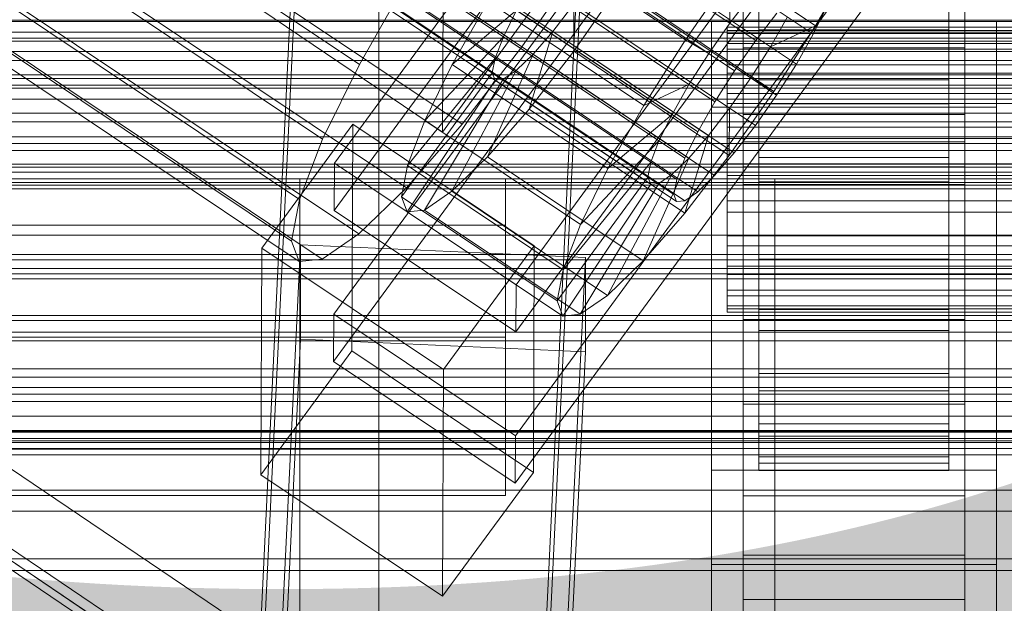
# Model space of a CAD drawing. Header units: millimetres. Extents: x -3490 to 61924, y -72580 to 6847.
# Tile 320 of 656: x -193 to -130, y -33417 to -33380. Entities that reach past the tile are written whole.
import ezdxf

# ---------------------------------------------------------------- set-up
doc = ezdxf.new("R2010")
doc.units = ezdxf.units.MM
for name, color, linetype, lineweight in [('COTAS_O', 1, 'Continuous', 0), ('COTAS_P', 1, 'Continuous', 0), ('frontal_C01', 7, 'Continuous', 0), ('frontal_C02', 7, 'Continuous', 0), ('frontal_C03', 7, 'Continuous', 0), ('frontal_dosificador', 7, 'Continuous', 0), ('frontal_mezcladora', 7, 'Continuous', 0), ('frontal_secador', 7, 'Continuous', 0)]:
    doc.layers.add(name, color=color, linetype=linetype, lineweight=lineweight)
doc.dimstyles.new('R19_100', dxfattribs={"dimtxt": 250, "dimasz": 150, "dimexe": 150, "dimexo": 80, "dimgap": 100, "dimtad": 1, "dimtih": 1, "dimtoh": 1, "dimdsep": 46, "dimcen": 0.09, "dimadec": 0, "dimazin": 0, "dimtfac": 1, "dimtdec": 4, "dimtofl": 0, "dimtmove": 0, "dimatfit": 3, "dimfxl": 1, "dimtolj": 1, "dimtzin": 0, "dimarcsym": 0})

# ---------------------------------------------------------------- blocks, each defined once
blk = doc.blocks.new('DIM_R29_55')
at = {"layer": 'COTAS_P'}
for p, q in [((-3300, -33120), (-3150, -33075)), ((-60, -33120), (-210, -33075)), ((-3300, -34020), (-3300, -33120)), ((-3300, -33120), (-60, -33120)), ((-3300, -33120), (-3150, -33165)), ((-60, -33120), (-210, -33165)), ((-60, -34020), (-60, -33120))]:
    blk.add_line(p, q, dxfattribs=at)
blk.add_text('3240 P', height=250, dxfattribs=at).set_placement((-1680, -33020))
blk = doc.blocks.new('DIM_R29_57')
at = {"layer": 'COTAS_O'}
for p, q in [((-1725, -33700), (-1575, -33655)), ((1725, -33700), (1575, -33655)), ((-1725, -34400), (-1725, -33700)), ((-1725, -33700), (1725, -33700)), ((-1725, -33700), (-1575, -33745)), ((1725, -33700), (1575, -33745)), ((1725, -34400), (1725, -33700))]:
    blk.add_line(p, q, dxfattribs=at)
blk.add_text('3450 O', height=250, dxfattribs=at).set_placement((0, -33600))
blk = doc.blocks.new('DIM_R29_58')
at = {"layer": 'COTAS_P'}
for p, q in [((-150, -32300), (550, -32300)), ((550, -32300), (505, -32450)), ((550, -34900), (550, -32300)), ((550, -32300), (595, -32450)), ((550, -34900), (505, -34750)), ((550, -34900), (595, -34750)), ((-150, -34900), (550, -34900))]:
    blk.add_line(p, q, dxfattribs=at)
blk.add_text('2600 P', height=250, rotation=90, dxfattribs=at).set_placement((450, -33600))
blk = doc.blocks.new('DIM_R29_60')
at = {"layer": 'COTAS_O'}
for p, q in [((-650, -33700), (50, -33700)), ((50, -33700), (5, -33850)), ((50, -34900), (50, -33700)), ((50, -33700), (95, -33850)), ((50, -34900), (5, -34750)), ((50, -34900), (95, -34750)), ((-650, -34900), (50, -34900))]:
    blk.add_line(p, q, dxfattribs=at)
blk.add_text('1200 O', height=250, rotation=90, dxfattribs=at).set_placement((-50, -34300))

msp = doc.modelspace()

# ---------------------------------------------------------------- linework, layer by layer
at = {"layer": 'frontal_C01'}
for p, q in [((-332.629, -33320.649), (-148.32, -33444.983)), ((-331.181, -33320.299), (-146.872, -33444.634)), ((-330.692, -33321.389), (-146.383, -33445.724)), ((-147, -33335.519), (-147, -33381.742)), ((-133, -33381.742), (-133, -33335.519)), ((-147, -33387.673), (-147, -33341.451)), ((-133, -33341.451), (-133, -33387.673)), ((-147, -33344.147), (-147, -33390.369)), ((-133, -33390.369), (-133, -33344.147)), ((-177.811, -33425.524), (-174.943, -33365.735)), ((-156.962, -33366.535), (-159.83, -33426.324)), ((-177.811, -33430.917), (-174.943, -33371.129)), ((-159.83, -33431.717), (-156.962, -33371.929)), ((-165.983, -33387.057), (-165.926, -33374.116)), ((-147, -33389.252), (-147, -33376.311)), ((-147, -33385.94), (-147, -33376.311)), ((-133, -33376.311), (-133, -33389.252)), ((-133, -33376.311), (-133, -33385.94)), ((-165.983, -33387.057), (-160.247, -33379.171)), ((-147, -33379.046), (-147, -33381.742)), ((-133, -33381.742), (-133, -33379.046)), ((-177.451, -33379.321), (-165.983, -33387.057)), ((300, -33379.989), (-300, -33379.989)), ((-149, -33385.478), (-149, -33380.085)), ((-149, -33380.085), (-131, -33380.085)), ((-149, -33425.923), (-149, -33380.085)), ((-131, -33380.085), (-131, -33385.478)), ((-131, -33380.085), (-131, -33425.923)), ((-147, -33381.742), (-133, -33381.742)), ((-130, -33450.981), (-228.298, -33384.669)), ((-131, -33385.478), (-149, -33385.478)), ((-149, -33431.315), (-149, -33385.478)), ((-131, -33431.315), (-131, -33385.478)), ((-133, -33385.94), (-147, -33385.94)), ((-147, -33385.94), (-147, -33398.882)), ((-133, -33398.882), (-133, -33385.94)), ((-133, -33387.673), (-147, -33387.673)), ((-147, -33387.673), (-147, -33390.369)), ((-133, -33390.369), (-133, -33387.673)), ((-133, -33389.252), (-147, -33389.252)), ((-147, -33389.252), (-147, -33398.882)), ((-133, -33398.882), (-133, -33389.252)), ((-228.298, -33390.45), (-130, -33456.762)), ((-147, -33390.369), (-133, -33390.369)), ((-147, -33398.882), (-133, -33398.882))]:
    msp.add_line(p, q, dxfattribs=at)
at = {"layer": 'frontal_C02'}
for p, q in [((-356.363, -33237.906), (-142.565, -33380.882)), ((-146.196, -33381.277), (-359.995, -33238.302)), ((-357.434, -33239.79), (-143.635, -33382.765)), ((-361.332, -33240.214), (-147.533, -33383.189)), ((-358.68, -33241.754), (-144.881, -33384.73)), ((-362.578, -33242.179), (-148.779, -33385.154)), ((-360.017, -33243.667), (-146.218, -33386.642)), ((-363.648, -33244.062), (-149.85, -33387.038)), ((-361.352, -33245.396), (-147.554, -33388.372)), ((-364.471, -33245.736), (-150.672, -33388.711)), ((-362.596, -33246.825), (-148.798, -33389.8)), ((-364.989, -33247.086), (-151.191, -33390.061)), ((-365.168, -33248.02), (-151.369, -33390.995)), ((-363.664, -33247.856), (-149.865, -33390.831)), ((-364.995, -33248.474), (-151.196, -33391.45)), ((-364.482, -33248.418), (-150.683, -33391.394)), ((-345.291, -33258.415), (-160.982, -33381.67)), ((-355.541, -33259.532), (-171.232, -33382.786)), ((-349.061, -33263.296), (-164.752, -33386.551)), ((-357.863, -33264.255), (-173.554, -33387.509)), ((-352.572, -33267.329), (-168.263, -33390.583)), ((-359.326, -33268.064), (-175.016, -33391.319)), ((-355.584, -33270.238), (-171.275, -33393.492)), ((-359.83, -33270.7), (-175.521, -33393.955)), ((-359.341, -33271.983), (-175.032, -33395.238)), ((-357.893, -33271.825), (-173.584, -33395.08)), ((-172.809, -33389.026), (-145.277, -33351.504)), ((-145.289, -33354.485), (-172.821, -33392.007)), ((-133.809, -33359.173), (-161.341, -33396.696)), ((-172.847, -33398.564), (-145.315, -33361.042)), ((-147, -33407.034), (-147, -33361.216)), ((-133, -33361.216), (-133, -33407.034)), ((-161.353, -33399.676), (-133.821, -33362.154)), ((-145.327, -33364.022), (-172.859, -33401.545)), ((-147, -33364.196), (-147, -33410.015)), ((-133, -33410.015), (-133, -33364.196)), ((-133.847, -33368.711), (-161.379, -33406.233)), ((-146, -33380.437), (-146, -33370.445)), ((-134, -33370.445), (-134, -33380.437)), ((-147, -33416.572), (-147, -33370.753)), ((-146, -33380.648), (-146, -33370.891)), ((-134, -33370.891), (-134, -33380.648)), ((-133, -33370.753), (-133, -33416.572)), ((-161.391, -33409.214), (-133.859, -33371.691)), ((-146, -33380.838), (-146, -33371.293)), ((-134, -33371.293), (-134, -33380.838)), ((-146, -33381.458), (-146, -33372.601)), ((-134, -33372.601), (-134, -33381.458)), ((-157.665, -33373.608), (-147.835, -33380.182)), ((-146, -33381.825), (-146, -33373.377)), ((-134, -33373.377), (-134, -33381.825)), ((-152.246, -33373.768), (-142.416, -33380.342)), ((-147, -33373.734), (-147, -33419.552)), ((-133, -33419.552), (-133, -33373.734)), ((-160.474, -33374.665), (-150.644, -33381.238)), ((-149.171, -33382.094), (-159.001, -33375.52)), ((-145.274, -33381.669), (-155.103, -33375.096)), ((-146, -33382.811), (-146, -33375.457)), ((-134, -33375.457), (-134, -33382.811)), ((-157.211, -33376.273), (-160.982, -33381.67)), ((-146, -33383.331), (-146, -33376.554)), ((-146, -33380.609), (-146, -33376.554)), ((-140.156, -33376.366), (-142.416, -33380.342)), ((-134, -33376.554), (-134, -33383.331)), ((-134, -33376.554), (-134, -33380.609)), ((-146.52, -33383.634), (-156.35, -33377.061)), ((-150.644, -33381.238), (-147.823, -33377.201)), ((-147.835, -33380.182), (-147.823, -33377.201)), ((-171.232, -33382.786), (-168.21, -33377.471)), ((-150.417, -33384.059), (-160.247, -33377.485)), ((-157.698, -33381.953), (-154.877, -33377.916)), ((-154.877, -33377.916), (-145.047, -33384.49)), ((-146.499, -33378.452), (-147.835, -33380.182)), ((-163.105, -33378.812), (-165.365, -33382.788)), ((-163.105, -33378.812), (-153.275, -33385.386)), ((-157.686, -33378.973), (-159.022, -33380.702)), ((-157.686, -33378.973), (-157.698, -33381.953)), ((-147.856, -33385.546), (-157.686, -33378.973)), ((-146, -33384.615), (-146, -33379.265)), ((-146, -33379.265), (-146, -33383.766)), ((-141.742, -33379.208), (-142.565, -33380.882)), ((-134, -33383.766), (-134, -33379.265)), ((-134, -33379.265), (-134, -33384.615)), ((-161.318, -33379.368), (-165.365, -33382.788)), ((-162.14, -33381.042), (-161.318, -33379.368)), ((-151.488, -33385.942), (-161.318, -33379.368)), ((-146.196, -33381.277), (-144.861, -33379.548)), ((-145.274, -33381.669), (-144.203, -33379.786)), ((-147.835, -33380.182), (-149.171, -33382.094)), ((-148, -33380.838), (-148, -33380.437)), ((-148, -33380.437), (-148, -33380.648)), ((-148, -33380.437), (148, -33380.437)), ((-146, -33380.648), (-146, -33380.437)), ((-134, -33380.437), (-146, -33380.437)), ((-146, -33380.437), (-146, -33380.838)), ((-142.416, -33380.342), (-145.274, -33381.669)), ((-142.416, -33380.342), (-145.047, -33384.49)), ((-134, -33380.437), (-134, -33380.648)), ((-134, -33380.838), (-134, -33380.437)), ((-162.14, -33381.042), (-167.102, -33386.322)), ((-162.659, -33382.392), (-162.14, -33381.042)), ((-152.311, -33387.616), (-162.14, -33381.042)), ((-159.022, -33380.702), (-160.518, -33385.605)), ((-159.022, -33380.702), (-160.266, -33382.131)), ((-149.192, -33387.276), (-159.022, -33380.702)), ((-148, -33380.648), (-148, -33381.458)), ((-148, -33380.648), (148, -33380.648)), ((-148, -33381.825), (-148, -33380.838)), ((-148, -33380.838), (148, -33380.838)), ((-146, -33385.251), (-146, -33380.609)), ((-146, -33380.609), (-134, -33380.609)), ((-146, -33385.265), (-146, -33380.609)), ((-146, -33381.458), (-146, -33380.648)), ((-134, -33380.648), (-146, -33380.648)), ((-134, -33380.838), (-146, -33380.838)), ((-146, -33380.838), (-146, -33381.825)), ((-142.565, -33380.882), (-143.635, -33382.765)), ((-134, -33380.609), (-134, -33385.251)), ((-134, -33380.609), (-134, -33385.265)), ((-134, -33380.648), (-134, -33381.458)), ((-134, -33381.825), (-134, -33380.838)), ((-160.982, -33381.67), (-164.752, -33386.551)), ((-153.275, -33385.386), (-150.644, -33381.238)), ((-150.644, -33381.238), (-149.171, -33382.094)), ((-148, -33381.458), (-148, -33382.811)), ((-148, -33381.458), (148, -33381.458)), ((-147.533, -33383.189), (-146.196, -33381.277)), ((-146.52, -33383.634), (-145.274, -33381.669)), ((-146, -33382.811), (-146, -33381.458)), ((-134, -33381.458), (-146, -33381.458)), ((-134, -33381.458), (-134, -33382.811)), ((-162.659, -33382.392), (-168.196, -33389.171)), ((-160.266, -33382.131), (-163.144, -33388.621)), ((-162.837, -33383.326), (-162.659, -33382.392)), ((-152.829, -33388.965), (-162.659, -33382.392)), ((-160.266, -33382.131), (-161.333, -33383.162)), ((-160.518, -33385.605), (-157.698, -33381.953)), ((-150.436, -33388.705), (-160.266, -33382.131)), ((-157.698, -33381.953), (-147.868, -33388.527)), ((-149.171, -33382.094), (-150.417, -33384.059)), ((-148, -33383.331), (-148, -33381.825)), ((-148, -33381.825), (148, -33381.825)), ((-134, -33381.825), (-146, -33381.825)), ((-146, -33381.825), (-146, -33383.331)), ((-134, -33383.331), (-134, -33381.825)), ((-173.554, -33387.509), (-171.232, -33382.786)), ((-165.365, -33382.788), (-167.102, -33386.322)), ((-165.365, -33382.788), (-155.535, -33389.362)), ((-148, -33382.811), (-148, -33384.615)), ((-148, -33382.811), (148, -33382.811)), ((-146, -33384.615), (-146, -33382.811)), ((-134, -33382.811), (-146, -33382.811)), ((-143.635, -33382.765), (-144.881, -33384.73)), ((-134, -33382.811), (-134, -33384.615)), ((-162.837, -33383.326), (-168.573, -33391.143)), ((-161.333, -33383.162), (-165.397, -33390.797)), ((-162.664, -33383.78), (-162.837, -33383.326)), ((-153.008, -33389.899), (-162.837, -33383.326)), ((-161.333, -33383.162), (-162.151, -33383.725)), ((-151.503, -33389.736), (-161.333, -33383.162)), ((-148.779, -33385.154), (-147.533, -33383.189)), ((-148, -33385.251), (-148, -33383.331)), ((-148, -33383.331), (148, -33383.331)), ((-147.856, -33385.546), (-146.52, -33383.634)), ((-145.047, -33384.49), (-146.52, -33383.634)), ((-134, -33383.331), (-146, -33383.331)), ((-146, -33383.331), (-146, -33385.251)), ((-134, -33385.251), (-134, -33383.331)), ((-162.664, -33383.78), (-168.208, -33392.103)), ((-162.151, -33383.725), (-167.125, -33391.985)), ((-162.151, -33383.725), (-162.664, -33383.78)), ((-152.835, -33390.354), (-162.664, -33383.78)), ((-152.321, -33390.298), (-162.151, -33383.725)), ((-153.275, -33385.386), (-150.417, -33384.059)), ((-150.417, -33384.059), (-151.488, -33385.942)), ((-146, -33383.766), (-146, -33386.747)), ((-134, -33383.766), (-146, -33383.766)), ((-146, -33383.766), (-146, -33388.653)), ((-134, -33386.747), (-134, -33383.766)), ((-134, -33388.653), (-134, -33383.766)), ((-148, -33384.615), (-148, -33386.747)), ((-148, -33384.615), (148, -33384.615)), ((-145.047, -33384.49), (-147.868, -33388.527)), ((-144.881, -33384.73), (-146.218, -33386.642)), ((-146, -33386.747), (-146, -33384.615)), ((-134, -33384.615), (-146, -33384.615)), ((-134, -33384.615), (-134, -33386.747)), ((-155.535, -33389.362), (-153.275, -33385.386)), ((-149.85, -33387.038), (-148.779, -33385.154)), ((-148, -33387.457), (-148, -33385.251)), ((-148, -33385.251), (148, -33385.251)), ((-134, -33385.251), (-146, -33385.251)), ((-146, -33385.251), (-146, -33387.457)), ((-146, -33387.457), (-146, -33385.265)), ((-146, -33385.265), (-134, -33385.265)), ((-146, -33390.205), (-146, -33385.265)), ((-134, -33387.457), (-134, -33385.251)), ((-134, -33385.265), (-134, -33387.457)), ((-134, -33385.265), (-134, -33390.205)), ((-163.144, -33388.621), (-160.518, -33385.605)), ((-160.518, -33385.605), (-150.688, -33392.178)), ((-155.535, -33389.362), (-151.488, -33385.942)), ((-151.488, -33385.942), (-152.311, -33387.616)), ((-149.192, -33387.276), (-147.856, -33385.546)), ((-147.868, -33388.527), (-147.856, -33385.546)), ((-177.394, -33394.386), (-171.658, -33386.569)), ((-171.715, -33400.875), (-171.658, -33386.569)), ((-171.658, -33386.569), (-160.19, -33394.238)), ((-164.752, -33386.551), (-168.263, -33390.583)), ((-167.102, -33386.322), (-168.196, -33389.171)), ((-167.102, -33386.322), (-157.272, -33392.895)), ((-148, -33386.747), (-148, -33389.062)), ((148, -33386.747), (-148, -33386.747)), ((-146.218, -33386.642), (-147.554, -33388.372)), ((-146, -33386.747), (-134, -33386.747)), ((-146, -33389.062), (-146, -33386.747)), ((-134, -33386.747), (-134, -33389.062)), ((-150.688, -33392.178), (-149.192, -33387.276)), ((-150.672, -33388.711), (-149.85, -33387.038)), ((-150.436, -33388.705), (-149.192, -33387.276)), ((-175.016, -33391.319), (-173.554, -33387.509)), ((-157.272, -33392.895), (-152.311, -33387.616)), ((-152.311, -33387.616), (-152.829, -33388.965)), ((-148, -33389.797), (-148, -33387.457)), ((-148, -33387.457), (148, -33387.457)), ((-134, -33387.457), (-146, -33387.457)), ((-146, -33387.457), (-146, -33389.797)), ((-134, -33389.797), (-134, -33387.457)), ((-165.397, -33390.797), (-163.144, -33388.621)), ((-163.144, -33388.621), (-153.314, -33395.195)), ((-147.868, -33388.527), (-150.688, -33392.178)), ((-147.554, -33388.372), (-148.798, -33389.8)), ((-172.809, -33389.026), (-172.821, -33392.007)), ((-161.341, -33396.696), (-172.809, -33389.026)), ((-168.196, -33389.171), (-168.573, -33391.143)), ((-168.196, -33389.171), (-158.366, -33395.745)), ((-158.366, -33395.745), (-152.829, -33388.965)), ((-153.314, -33395.195), (-150.436, -33388.705)), ((-152.829, -33388.965), (-153.008, -33389.899)), ((-151.503, -33389.736), (-150.436, -33388.705)), ((-151.191, -33390.061), (-150.672, -33388.711)), ((-148, -33389.062), (-148, -33391.402)), ((-148, -33389.062), (148, -33389.062)), ((-146, -33389.062), (-146, -33388.653)), ((-146, -33388.653), (-146, -33393.593)), ((-146, -33388.653), (-134, -33388.653)), ((-146, -33391.402), (-146, -33389.062)), ((-134, -33389.062), (-146, -33389.062)), ((-134, -33393.593), (-134, -33388.653)), ((-134, -33388.653), (-134, -33389.062)), ((-134, -33389.062), (-134, -33391.402)), ((-157.272, -33392.895), (-155.535, -33389.362)), ((-155.567, -33397.371), (-151.503, -33389.736)), ((-152.321, -33390.298), (-151.503, -33389.736)), ((-148.798, -33389.8), (-149.865, -33390.831)), ((-148, -33392.112), (-148, -33389.797)), ((-148, -33389.797), (148, -33389.797)), ((-146, -33389.797), (-146, -33390.205)), ((-134, -33389.797), (-146, -33389.797)), ((-146, -33389.797), (-146, -33392.112)), ((-134, -33390.205), (-134, -33389.797)), ((-134, -33392.112), (-134, -33389.797)), ((-158.743, -33397.717), (-153.008, -33389.899)), ((-158.378, -33398.676), (-152.835, -33390.354)), ((-157.295, -33398.558), (-152.321, -33390.298)), ((-153.008, -33389.899), (-152.835, -33390.354)), ((-152.835, -33390.354), (-152.321, -33390.298)), ((-151.369, -33390.995), (-151.191, -33390.061)), ((-146, -33390.205), (-134, -33390.205)), ((-146, -33395.092), (-146, -33390.205)), ((-134, -33390.205), (-134, -33395.092)), ((-168.263, -33390.583), (-171.275, -33393.492)), ((-167.125, -33391.985), (-165.397, -33390.797)), ((-165.397, -33390.797), (-155.567, -33397.371)), ((-151.196, -33391.45), (-151.369, -33390.995)), ((-149.865, -33390.831), (-150.683, -33391.394)), ((-175.521, -33393.955), (-175.016, -33391.319)), ((-168.573, -33391.143), (-168.208, -33392.103)), ((-168.573, -33391.143), (-158.743, -33397.717)), ((-150.683, -33391.394), (-151.196, -33391.45)), ((-148, -33391.402), (-148, -33393.607)), ((-148, -33391.402), (148, -33391.402)), ((-146, -33393.607), (-146, -33391.402)), ((-146, -33391.402), (-146, -33393.593)), ((-134, -33391.402), (-146, -33391.402)), ((-134, -33393.593), (-134, -33391.402)), ((-134, -33391.402), (-134, -33393.607)), ((-172.821, -33392.007), (-161.353, -33399.676)), ((-168.208, -33392.103), (-167.125, -33391.985)), ((-168.208, -33392.103), (-158.378, -33398.676)), ((-167.125, -33391.985), (-157.295, -33398.558)), ((-150.688, -33392.178), (-153.314, -33395.195)), ((-148, -33394.244), (-148, -33392.112)), ((-148, -33392.112), (148, -33392.112)), ((-146, -33392.112), (-146, -33395.092)), ((-134, -33392.112), (-146, -33392.112)), ((-146, -33392.112), (-146, -33394.244)), ((-134, -33395.092), (-134, -33392.112)), ((-134, -33394.244), (-134, -33392.112)), ((-158.366, -33395.745), (-157.272, -33392.895)), ((-171.275, -33393.492), (-173.584, -33395.08)), ((-148, -33393.607), (-148, -33395.528)), ((-148, -33393.607), (148, -33393.607)), ((-146, -33393.593), (-146, -33398.249)), ((-146, -33393.593), (-134, -33393.593)), ((-146, -33395.528), (-146, -33393.607)), ((-146, -33393.607), (-146, -33398.249)), ((-134, -33393.607), (-146, -33393.607)), ((-134, -33398.249), (-134, -33393.593)), ((-134, -33398.249), (-134, -33393.607)), ((-134, -33393.607), (-134, -33395.528)), ((-177.811, -33453.445), (-174.943, -33394.179)), ((-175.032, -33395.238), (-175.521, -33393.955)), ((-174.943, -33400.141), (-174.943, -33394.179)), ((-174.943, -33394.179), (-156.962, -33394.972)), ((-177.394, -33394.386), (-177.451, -33408.693)), ((-165.926, -33402.055), (-177.394, -33394.386)), ((-160.19, -33394.238), (-165.926, -33402.055)), ((-160.19, -33394.238), (-160.247, -33408.545)), ((-148, -33396.048), (-148, -33394.244)), ((-148, -33394.244), (148, -33394.244)), ((-146, -33394.244), (-146, -33399.594)), ((-134, -33394.244), (-146, -33394.244)), ((-146, -33394.244), (-146, -33396.048)), ((-134, -33399.594), (-134, -33394.244)), ((-134, -33396.048), (-134, -33394.244)), ((-173.584, -33395.08), (-175.032, -33395.238)), ((-156.962, -33394.972), (-159.83, -33454.238)), ((-156.962, -33394.972), (-156.962, -33400.934)), ((-153.314, -33395.195), (-155.567, -33397.371)), ((-146, -33395.092), (-134, -33395.092)), ((-146, -33399.594), (-146, -33395.092)), ((-134, -33395.092), (-134, -33399.594)), ((-158.743, -33397.717), (-158.366, -33395.745)), ((-148, -33395.528), (-148, -33397.033)), ((-148, -33395.528), (148, -33395.528)), ((-148, -33397.401), (-148, -33396.048)), ((-148, -33396.048), (148, -33396.048)), ((-146, -33397.033), (-146, -33395.528)), ((-146, -33395.528), (-146, -33402.305)), ((-134, -33395.528), (-146, -33395.528)), ((-146, -33396.048), (-146, -33403.402)), ((-134, -33396.048), (-146, -33396.048)), ((-146, -33396.048), (-146, -33397.401)), ((-134, -33402.305), (-134, -33395.528)), ((-134, -33395.528), (-134, -33397.033)), ((-134, -33403.402), (-134, -33396.048)), ((-134, -33397.401), (-134, -33396.048)), ((-161.353, -33399.676), (-161.341, -33396.696)), ((-148, -33397.033), (-148, -33398.02)), ((-148, -33397.033), (148, -33397.033)), ((-146, -33398.02), (-146, -33397.033)), ((-146, -33397.033), (-146, -33405.482)), ((-134, -33397.033), (-146, -33397.033)), ((-134, -33405.482), (-134, -33397.033)), ((-134, -33397.033), (-134, -33398.02)), ((-158.378, -33398.676), (-158.743, -33397.717)), ((-155.567, -33397.371), (-157.295, -33398.558)), ((-148, -33398.211), (-148, -33397.401)), ((-148, -33397.401), (148, -33397.401)), ((-146, -33397.401), (-146, -33406.258)), ((-134, -33397.401), (-146, -33397.401)), ((-146, -33397.401), (-146, -33398.211)), ((-134, -33406.258), (-134, -33397.401)), ((-134, -33398.211), (-134, -33397.401)), ((-172.847, -33398.564), (-172.859, -33401.545)), ((-161.379, -33406.233), (-172.847, -33398.564)), ((-157.295, -33398.558), (-158.378, -33398.676)), ((-148, -33398.02), (-148, -33398.422)), ((-148, -33398.02), (148, -33398.02)), ((-148, -33398.422), (-148, -33398.211)), ((-148, -33398.211), (148, -33398.211)), ((-148, -33398.422), (148, -33398.422)), ((-146, -33398.422), (-146, -33398.02)), ((-146, -33398.02), (-146, -33407.566)), ((-134, -33398.02), (-146, -33398.02)), ((-146, -33398.211), (-146, -33407.968)), ((-134, -33398.211), (-146, -33398.211)), ((-146, -33398.211), (-146, -33398.422)), ((-146, -33398.249), (-146, -33402.305)), ((-146, -33398.249), (-134, -33398.249)), ((-146, -33398.422), (-146, -33408.414)), ((-134, -33398.422), (-146, -33398.422)), ((-134, -33407.566), (-134, -33398.02)), ((-134, -33398.02), (-134, -33398.422)), ((-134, -33407.968), (-134, -33398.211)), ((-134, -33398.422), (-134, -33398.211)), ((-134, -33402.305), (-134, -33398.249)), ((-134, -33408.414), (-134, -33398.422)), ((-146, -33399.594), (-134, -33399.594)), ((-146, -33403.402), (-146, -33399.594)), ((-134, -33399.594), (-134, -33403.402)), ((-177.811, -33459.407), (-174.943, -33400.141)), ((-156.962, -33400.934), (-174.943, -33400.141)), ((-171.715, -33400.875), (-177.451, -33408.693)), ((-160.247, -33408.545), (-171.715, -33400.875)), ((-159.83, -33460.2), (-156.962, -33400.934)), ((-172.859, -33401.545), (-161.391, -33409.214)), ((-165.983, -33416.362), (-165.926, -33402.055)), ((-146, -33402.305), (-146, -33405.482)), ((-146, -33402.305), (-134, -33402.305)), ((-134, -33405.482), (-134, -33402.305)), ((-146, -33403.402), (-134, -33403.402)), ((-146, -33406.258), (-146, -33403.402)), ((-134, -33403.402), (-134, -33406.258)), ((-147, -33418.537), (-147, -33404.231)), ((-147, -33404.231), (-133, -33404.231)), ((-147, -33413.776), (-147, -33404.231)), ((-133, -33404.231), (-133, -33418.537)), ((-133, -33404.231), (-133, -33413.776)), ((-146, -33405.482), (-146, -33407.566)), ((-146, -33405.482), (-134, -33405.482)), ((-134, -33407.566), (-134, -33405.482)), ((-161.391, -33409.214), (-161.379, -33406.233)), ((-146, -33406.258), (-134, -33406.258)), ((-146, -33407.968), (-146, -33406.258)), ((-134, -33406.258), (-134, -33407.968)), ((-133, -33407.034), (-147, -33407.034)), ((-147, -33407.034), (-147, -33410.015)), ((-133, -33410.015), (-133, -33407.034)), ((-146, -33407.566), (-146, -33408.414)), ((-146, -33407.566), (-134, -33407.566)), ((-134, -33408.414), (-134, -33407.566)), ((-149, -33414.365), (-149, -33408.404)), ((-149, -33408.404), (-131, -33408.404)), ((-149, -33453.84), (-149, -33408.404)), ((-146, -33407.968), (-134, -33407.968)), ((-146, -33408.414), (-146, -33407.968)), ((-146, -33408.414), (-134, -33408.414)), ((-134, -33407.968), (-134, -33408.414)), ((-131, -33408.404), (-131, -33414.365)), ((-131, -33408.404), (-131, -33453.84)), ((-177.451, -33408.693), (-165.983, -33416.362)), ((-165.983, -33416.362), (-160.247, -33408.545)), ((-147, -33410.015), (-133, -33410.015)), ((-133, -33413.776), (-147, -33413.776)), ((-147, -33413.776), (-147, -33428.083)), ((-133, -33428.083), (-133, -33413.776)), ((-131, -33414.365), (-149, -33414.365)), ((-149, -33459.801), (-149, -33414.365)), ((-131, -33459.801), (-131, -33414.365)), ((-133, -33416.572), (-147, -33416.572)), ((-147, -33416.572), (-147, -33419.552)), ((-133, -33419.552), (-133, -33416.572))]:
    msp.add_line(p, q, dxfattribs=at)
at = {"layer": 'frontal_C03'}
for p, q in [((1250, -33380.081), (-1250, -33380.081)), ((-1250, -33380.749), (1250, -33380.749)), ((1250, -33381.139), (-1250, -33381.139)), ((-1500, -33381.328), (1500, -33381.328)), ((-1500, -33381.963), (1500, -33381.963)), ((-1250, -33382.542), (1250, -33382.542)), ((1250, -33383.446), (-1250, -33383.446)), ((-1500, -33383.667), (1500, -33383.667)), ((-1500, -33384.28), (1500, -33384.28)), ((1250, -33384.1), (-1250, -33384.1)), ((1250, -33384.981), (-1250, -33384.981)), ((-1500, -33385.868), (1500, -33385.868)), ((-1500, -33386.418), (1500, -33386.418)), ((-1500, -33387.367), (1500, -33387.367)), ((-1250, -33387.35), (1250, -33387.35)), ((-1500, -33387.781), (1500, -33387.781)), ((-1500, -33388.23), (1500, -33388.23)), ((-1250, -33389.081), (1250, -33389.081)), ((-1500, -33389.276), (1500, -33389.276)), ((-1500, -33389.594), (1500, -33389.594)), ((-1500, -33390.251), (1500, -33390.251)), ((-1500, -33390.416), (1500, -33390.416)), ((-1500, -33390.64), (1500, -33390.64)), ((-1250, -33393.561), (1250, -33393.561)), ((1250, -33394.787), (-1250, -33394.787)), ((-1250, -33395.114), (1250, -33395.114)), ((1250, -33395.669), (-1250, -33395.669)), ((1250, -33396.322), (-1250, -33396.322)), ((1250, -33398.63), (-1250, -33398.63)), ((-1250, -33398.961), (1250, -33398.961)), ((-1250, -33399.687), (1250, -33399.687)), ((-1250, -33400.228), (1250, -33400.228)), ((1250, -33402.539), (-1250, -33402.539)), ((-1250, -33403.181), (1250, -33403.181)), ((1250, -33403.596), (-1250, -33403.596)), ((-1250, -33404.077), (1250, -33404.077)), ((1250, -33405.904), (-1250, -33405.904)), ((-1250, -33405.933), (1250, -33405.933)), ((-1250, -33406.397), (1250, -33406.397)), ((1250, -33406.557), (-1250, -33406.557)), ((-1250, -33407.03), (1250, -33407.03)), ((1250, -33407.439), (-1250, -33407.439))]:
    msp.add_line(p, q, dxfattribs=at)
at = {"layer": 'frontal_dosificador'}
for p, q in [((-170, -33900), (-170, -32340)), ((-170, -33380), (-230, -33380)), ((-170, -33440), (-170, -33380)), ((-162, -33390), (-238, -33390)), ((-162, -33392.929), (-162, -33390)), ((-162, -33392.929), (-238, -33392.929)), ((-162, -33400), (-162, -33392.929)), ((-238, -33400), (-162, -33400)), ((-162, -33407.071), (-162, -33400)), ((-162, -33407.071), (-238, -33407.071)), ((-162, -33407.071), (-162, -33410)), ((-162, -33410), (-238, -33410))]:
    msp.add_line(p, q, dxfattribs=at)
at = {"layer": 'frontal_mezcladora'}
for p, q in [((-980, -33390), (-80, -33390)), ((-175, -33390), (-145, -33390)), ((-175, -33428.8), (-175, -33390)), ((-145, -33428.8), (-145, -33390))]:
    msp.add_line(p, q, dxfattribs=at)
at = {"layer": 'frontal_secador'}
for p, q in [((-1250, -33396), (1250, -33396)), ((-1250, -33402), (1250, -33402)), ((-1250, -33405), (1250, -33405)), ((1250, -33406), (-1250, -33406)), ((-1250, -33406.659), (1250, -33406.659)), ((1250, -33409.659), (-1250, -33409.659)), ((-1250, -33411), (1250, -33411)), ((1250, -33414), (-1250, -33414)), ((-1250, -33414.728), (1250, -33414.728))]:
    msp.add_line(p, q, dxfattribs=at)

# ---------------------------------------------------------------- dimensions: what is measured, and where the dimension line sits
at = {"layer": 'COTAS_O'}
for p1, p2, distance, picture, middle in [((-650, -34900), (-650, -33700), -700, 'DIM_R29_60', (50, -34300)), ((-1725, -34400), (1725, -34400), 700, 'DIM_R29_57', (0, -33700))]:
    dim = msp.add_aligned_dim(p1=p1, p2=p2, distance=distance, text='<> O', dimstyle='R19_100', dxfattribs=at)
    dim.commit()
    dim.dimension.update_dxf_attribs({"geometry": picture, "text_midpoint": middle})
at = {"layer": 'COTAS_P'}
for p1, p2, distance, picture, middle in [((-150, -34900), (-150, -32300), -700, 'DIM_R29_58', (550, -33600)), ((-3300, -34020), (-60, -34020), 900, 'DIM_R29_55', (-1680, -33120))]:
    dim = msp.add_aligned_dim(p1=p1, p2=p2, distance=distance, text='<> P', dimstyle='R19_100', dxfattribs=at)
    dim.commit()
    dim.dimension.update_dxf_attribs({"geometry": picture, "text_midpoint": middle})

doc.saveas('drawing.dxf')
